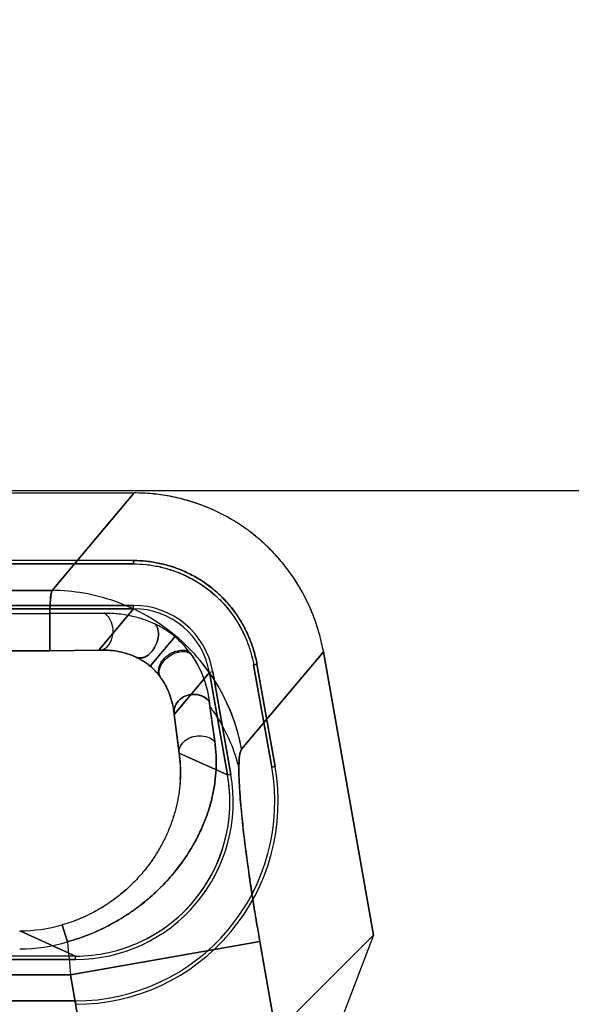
# Model space of a CAD drawing. Header units: millimetres. Extents: x 0 to 297, y 0 to 210.
# Tile 408 of 455: x 240.445 to 240.545, y 160.455 to 160.634. Entities that reach past the tile are written whole.
import ezdxf

# ---------------------------------------------------------------- set-up
doc = ezdxf.new("R2010")
doc.units = ezdxf.units.MM
doc.header["$LTSCALE"] = 16.335
doc.layers.get('0').update_dxf_attribs({"linetype": 'CONTINUOUS'})
for name, color, linetype in [('AXES_REF', 7, 'CONTINUOUS'), ('INTFCLR_1', 7, 'CONTINUOUS'), ('INTFCLR_144815', 7, 'CONTINUOUS'), ('INTFCLR_72935', 7, 'CONTINUOUS')]:
    doc.layers.add(name, color=color, linetype=linetype)

msp = doc.modelspace()

# ---------------------------------------------------------------- linework, layer by layer
at = {"color": 7, "linetype": 'Continuous'}
for radius in [6.787079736, 6.7865, 6.743039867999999]:
    msp.add_circle((241.4889104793, 154.7114782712), radius, dxfattribs=at)
for radius, start, end in [(6.72, 278.2771290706, 261.7228709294), (6.874, 113.0825942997, 269.6189785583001)]:
    msp.add_arc((241.4889104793, 154.7114782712), radius, start, end, dxfattribs=at)
at = {"layer": 'AXES_REF', "color": 7, "linetype": 'Continuous'}
msp.add_arc((241.4889104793, 154.7114782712), 6.874, 113.0826847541, 66.9173152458, dxfattribs=at)
at = {"layer": 'AXES_REF', "color": 9, "linetype": 'Continuous'}
msp.add_arc((241.4889104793, 154.7114782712), 6.191158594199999, 94.4118118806, 85.5881881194, dxfattribs=at)
at = {"layer": 'INTFCLR_1', "color": 6, "linetype": 'Continuous'}
for p, q in [((240.3839715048, 160.5479506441), (240.4654580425, 160.5479506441)), ((240.4653534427, 160.5357006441), (240.3840761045, 160.5357006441)), ((240.4653534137, 160.535689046), (240.4653534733, 160.5350758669)), ((240.3840761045, 160.5350882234), (240.4653534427, 160.5350882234)), ((240.4653534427, 160.5275630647), (240.3840761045, 160.5275630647)), ((240.3840761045, 160.5269506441), (240.4653534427, 160.5269506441)), ((240.508862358, 160.4677157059), (240.4997951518, 160.5191383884)), ((240.4871341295, 160.5167997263), (240.4877380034, 160.516906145)), ((240.4871463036, 160.5168018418), (240.4904245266, 160.4982101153)), ((240.4877494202, 160.5169081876), (240.4910276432, 160.4983164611)), ((240.4791323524, 160.515388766), (240.4824105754, 160.4967970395)), ((240.483013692, 160.4969033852), (240.4797354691, 160.5154951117)), ((240.4943715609, 160.4532249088), (240.508862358, 160.4677157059)), ((240.508862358, 160.4677157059), (240.5026740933, 160.4514453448)), ((240.4548339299, 160.4639506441), (240.3945956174, 160.4639506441)), ((240.3945956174, 160.4633382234), (240.4548339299, 160.4633382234)), ((240.4548339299, 160.4558130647), (240.3945956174, 160.4558130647))]:
    msp.add_line(p, q, dxfattribs=at)
at = {"layer": 'INTFCLR_1', "color": 9, "linetype": 'Continuous'}
for p, q in [((240.4654580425, 160.5479506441), (240.4506214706, 160.5302691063)), ((240.3988080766, 160.5302691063), (240.4506214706, 160.5302691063)), ((240.4653534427, 160.5269506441), (240.4590569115, 160.5194467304)), ((240.4653533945, 160.5269503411), (240.4653534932, 160.527562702)), ((240.3992596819, 160.5260687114), (240.4501698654, 160.5260687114)), ((240.4501698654, 160.5192920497), (240.4501706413, 160.5260687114)), ((240.4600370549, 160.5261533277), (240.4501698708, 160.5260686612)), ((240.4728697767, 160.5218722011), (240.4683865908, 160.5165405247)), ((240.4501698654, 160.5192941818), (240.3992596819, 160.5192941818)), ((240.4590569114, 160.5194467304), (240.4501698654, 160.5192941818)), ((240.4849585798, 160.5014568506), (240.4997951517, 160.5191383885)), ((240.4727454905, 160.5077772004), (240.4791323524, 160.515388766)), ((240.479735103, 160.5154950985), (240.4791320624, 160.5153886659)), ((240.4800770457, 160.5028765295), (240.4790856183, 160.5101640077)), ((240.4736524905, 160.5007639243), (240.4727454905, 160.5077772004)), ((240.4824105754, 160.4967970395), (240.4736524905, 160.5007639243)), ((240.4910249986, 160.49831597), (240.4904217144, 160.4982096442)), ((240.4824097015, 160.4967969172), (240.4830128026, 160.4969031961)), ((240.4534125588, 160.4665472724), (240.4524491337, 160.4696101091)), ((240.4548339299, 160.4639506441), (240.4447261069, 160.4685288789)), ((240.4539310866, 160.4605354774), (240.4882681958, 160.4665900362)), ((240.4882681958, 160.4665900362), (240.5103564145, 160.3413215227)), ((240.4548337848, 160.4633403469), (240.4548340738, 160.4639527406)), ((240.3954984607, 160.4605354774), (240.4539310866, 160.4605354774)), ((240.4749182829, 160.3415111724), (240.4539310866, 160.4605354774)), ((240.4548340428, 160.4558171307), (240.454833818, 160.4552045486))]:
    msp.add_line(p, q, dxfattribs=at)
at = {"layer": 'INTFCLR_1', "color": 6, "linetype": 'Continuous'}
for centre, radius, start, end in [((240.4653555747, 160.5129617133), 0.0146009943, 9.9916339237, 90.00836582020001), ((240.4653570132, 160.5129633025), 0.0139868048, 9.9988799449, 90.00214761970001), ((240.4548472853, 160.4919398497), 0.0367352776, 269.979171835, 9.995450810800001), ((240.4548472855, 160.4919398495), 0.0361226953, 269.9788185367, 9.9953740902), ((240.454847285, 160.4919398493), 0.0285994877, 269.9732464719, 9.994157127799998), ((240.4548087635, 160.4919418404), 0.0280271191, 345.0078624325, 9.993526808), ((240.4548596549, 160.4919347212), 0.027976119, 294.9813292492, 344.9949843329), ((240.454834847, 160.4919747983), 0.0280241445, 269.998124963, 294.9800008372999)]:
    msp.add_arc(centre, radius, start, end, dxfattribs=at)
at = {"layer": 'INTFCLR_1', "color": 9, "linetype": 'Continuous'}
for centre, radius, start, end in [((240.4485338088, 160.4973800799), 0.0253455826, 356.8989578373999, 7.6723788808), ((240.444726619, 160.4966479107), 0.0281190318, 269.9989566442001, 285.9403577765), ((240.4447166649, 160.4954142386), 0.0301483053, 270.017944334, 286.7644188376), ((242.0299015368, 160.5994939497), 1.5820848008, 184.820397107, 185.0389249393)]:
    msp.add_arc(centre, radius, start, end, dxfattribs=at)
at = {"layer": 'INTFCLR_1', "color": 6, "linetype": 'Continuous'}
for points, knots in [([(240.4997951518, 160.5191383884), (240.4996068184, 160.5202064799), (240.4991308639, 160.5223265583), (240.4981245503, 160.5254245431), (240.4968352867, 160.5284137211), (240.4952760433, 160.5312670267), (240.4934595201, 160.5339596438), (240.4914021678, 160.5364697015), (240.4891209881, 160.5387766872), (240.4866356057, 160.5408609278), (240.4839672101, 160.5427048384), (240.4811382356, 160.5442929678), (240.4781717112, 160.54561229), (240.4750927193, 160.5466502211), (240.471928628, 160.5473987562), (240.4687078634, 160.547850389), (240.4665409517, 160.5479506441), (240.4654580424, 160.5479506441)], [0, 0, 0, 0, 0.0668459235, 0.1336927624, 0.2004837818, 0.2671935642, 0.3338090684, 0.4003837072, 0.4669352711, 0.5334824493, 0.6000118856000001, 0.6665555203, 0.7331501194, 0.7998260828, 0.8665291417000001, 0.9332563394, 1, 1, 1, 1]), ([(240.4653534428, 160.535700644), (240.4661410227, 160.5357007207), (240.4677369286, 160.5356121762), (240.4701309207, 160.5352196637), (240.472513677, 160.5345660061), (240.4748336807, 160.5336562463), (240.4770258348, 160.5325154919), (240.4790491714, 160.5311679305), (240.480888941, 160.5296262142), (240.4825570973, 160.5278817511), (240.4840551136, 160.5259396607), (240.4853581, 160.5238192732), (240.4864286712, 160.521574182), (240.4872426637, 160.5192633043), (240.4876116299, 160.5176900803), (240.4877494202, 160.5169081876)], [0, 0, 0, 0, 0.07448509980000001, 0.1508136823, 0.2290298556, 0.307717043, 0.3860546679, 0.4622959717, 0.5371773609, 0.612604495, 0.6901286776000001, 0.7687085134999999, 0.8475354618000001, 0.9249132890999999, 1, 1, 1, 1]), ([(240.4653534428, 160.5350882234), (240.4661180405, 160.5350882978), (240.4676693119, 160.5350019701), (240.4699984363, 160.5346193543), (240.4723198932, 160.5339820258), (240.4745805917, 160.5330960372), (240.4767152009, 160.5319851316), (240.4786802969, 160.5306777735), (240.4804653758, 160.5291815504), (240.4820849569, 160.527488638), (240.483543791, 160.5255977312), (240.4848149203, 160.5235306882), (240.4858596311, 160.5213417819), (240.4866531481, 160.5190916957), (240.487012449, 160.5175614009), (240.4871463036, 160.5168018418)], [0, 0, 0, 0, 0.0743165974, 0.150660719, 0.2290133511, 0.3078648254, 0.3862250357, 0.4624617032, 0.5368207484, 0.6121572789, 0.6897410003, 0.7685183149, 0.8475763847, 0.9250355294, 1, 1, 1, 1])]:
    msp.add_open_spline(points, degree=3, knots=knots, dxfattribs=at)
at = {"layer": 'INTFCLR_1', "color": 9, "linetype": 'Continuous'}
for points, knots in [([(240.4506214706, 160.5302691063), (240.4503186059, 160.529547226), (240.4502800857, 160.5280897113), (240.4501887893, 160.5266956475), (240.4501698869, 160.5260685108)], [0, 0, 0, 0, 0.5551027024, 1, 1, 1, 1]), ([(240.4849585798, 160.5014568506), (240.4842563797, 160.5052959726), (240.4821620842, 160.5110456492), (240.4775476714, 160.5177102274), (240.4730953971, 160.5221864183), (240.4679171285, 160.5257929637), (240.4622736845, 160.5283838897), (240.4564560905, 160.5299089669), (240.4525342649, 160.5302569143), (240.4506214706, 160.5302691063)], [0, 0, 0, 0, 0.2414202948, 0.3694300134, 0.4995741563, 0.6297182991, 0.7577280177, 0.8816758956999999, 1, 1, 1, 1]), ([(240.4590569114, 160.5194467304), (240.4592916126, 160.5194393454), (240.4600067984, 160.5195493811), (240.4611214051, 160.5204510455), (240.4616773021, 160.5220161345), (240.4616780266, 160.5241197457), (240.4608995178, 160.5256537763), (240.4600370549, 160.5261533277)], [0, 0, 0, 0, 0.0833533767, 0.2501917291, 0.4793044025, 0.6462033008, 1, 1, 1, 1]), ([(240.4600370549, 160.5261533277), (240.4611910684, 160.5261783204), (240.4631305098, 160.5260594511), (240.4662309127, 160.52543035), (240.4681278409, 160.5247352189), (240.4692359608, 160.5242065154)], [0, 0, 0, 0, 0.3653598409, 0.6113751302, 1, 1, 1, 1]), ([(240.4657536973, 160.5181970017), (240.465935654, 160.518090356), (240.4666061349, 160.5178788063), (240.4677705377, 160.5182758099), (240.4688397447, 160.5192877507), (240.4695907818, 160.5206069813), (240.4700274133, 160.5222948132), (240.4697711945, 160.5237054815), (240.4692359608, 160.5242065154)], [0, 0, 0, 0, 0.0728072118, 0.2336703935, 0.3928806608, 0.5765480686, 0.7469083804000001, 1, 1, 1, 1]), ([(240.4728697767, 160.5218722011), (240.4725571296, 160.5221354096), (240.4714192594, 160.5230227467), (240.4701676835, 160.5237596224), (240.4692359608, 160.5242065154)], [0, 0, 0, 0, 0.2834098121, 1, 1, 1, 1]), ([(240.4757245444, 160.5187725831), (240.4755475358, 160.5190190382), (240.4747001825, 160.520141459), (240.473714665, 160.5211630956), (240.4728697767, 160.5218722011)], [0, 0, 0, 0, 0.2157430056, 1, 1, 1, 1]), ([(240.4657536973, 160.5181970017), (240.4656120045, 160.5182619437), (240.4650602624, 160.5185031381), (240.4639561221, 160.518898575), (240.4618773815, 160.5193954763), (240.4601745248, 160.5195006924), (240.4590569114, 160.5194467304)], [0, 0, 0, 0, 0.06807901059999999, 0.2629695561, 0.5112822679, 1, 1, 1, 1]), ([(240.4683865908, 160.5165405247), (240.4681433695, 160.5167456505), (240.4673192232, 160.5173799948), (240.4664087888, 160.5178963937), (240.4657536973, 160.5181970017)], [0, 0, 0, 0, 0.3062458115, 1, 1, 1, 1]), ([(240.470423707, 160.5142803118), (240.4703125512, 160.5144419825), (240.4697172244, 160.5152646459), (240.4690135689, 160.5160129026), (240.4683865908, 160.5165405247)], [0, 0, 0, 0, 0.1931752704, 1, 1, 1, 1]), ([(240.4727454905, 160.5077772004), (240.4726930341, 160.5080430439), (240.4726608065, 160.5088427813), (240.473263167, 160.5102305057), (240.4746812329, 160.5111985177), (240.4767976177, 160.5116147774), (240.4784411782, 160.5109719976), (240.4790856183, 160.5101640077)], [0, 0, 0, 0, 0.09246025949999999, 0.2683065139, 0.4900435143, 0.6473441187, 1, 1, 1, 1]), ([(240.4736524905, 160.5007639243), (240.4734783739, 160.5015868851), (240.4743213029, 160.502993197), (240.4759153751, 160.5037178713), (240.4777855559, 160.5040692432), (240.4794211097, 160.5036148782), (240.4800770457, 160.5028765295)], [0, 0, 0, 0, 0.3066250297, 0.4693230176, 0.6399910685, 1, 1, 1, 1]), ([(240.4534125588, 160.4665472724), (240.4547447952, 160.4669196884), (240.4567075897, 160.467584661), (240.459223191, 160.4686667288), (240.461598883, 160.469844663), (240.4638381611, 160.4711713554), (240.4659225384, 160.4726319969), (240.4678408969, 160.4741138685), (240.4700080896, 160.4760521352), (240.4719329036, 160.4781186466), (240.4733056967, 160.4797915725), (240.4745223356, 160.4814277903), (240.4758591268, 160.4834635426), (240.4771935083, 160.485925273), (240.4782766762, 160.4883532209), (240.4791172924, 160.4907489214), (240.4797397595, 160.4931139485), (240.4801556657, 160.4954700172), (240.4804449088, 160.4987222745), (240.4803251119, 160.5012124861), (240.4800770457, 160.5028765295)], [0, 0, 0, 0, 0.0846909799, 0.1265602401, 0.1675980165, 0.2469750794, 0.2855937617, 0.3233756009, 0.3953349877, 0.4633136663, 0.4960537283, 0.5277866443, 0.5881133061, 0.6449782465, 0.699037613, 0.7507133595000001, 0.8002435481, 0.8486089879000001, 0.8969957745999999, 1, 1, 1, 1]), ([(240.4882681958, 160.4665900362), (240.4880916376, 160.4675913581), (240.4877207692, 160.4697409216), (240.4870267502, 160.4739664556), (240.4862457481, 160.4791227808), (240.4854850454, 160.4848527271), (240.4849175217, 160.4899616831), (240.4845721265, 160.494254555), (240.4844210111, 160.4976425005), (240.4845316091, 160.4998922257), (240.4846982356, 160.5011464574), (240.4849585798, 160.5014568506)], [0, 0, 0, 0, 0.0866994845, 0.1859976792, 0.3651386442, 0.531336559, 0.6789616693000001, 0.8030517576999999, 0.8995236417, 0.9654554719, 1, 1, 1, 1]), ([(240.4738422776, 160.4960089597), (240.4738125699, 160.4954492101), (240.4737056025, 160.4942010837), (240.4734035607, 160.4922675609), (240.4729172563, 160.4901988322), (240.4722558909, 160.4881094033), (240.4714062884, 160.4860005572), (240.4703473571, 160.4838778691), (240.4690594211, 160.4817471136), (240.467516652, 160.4796286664), (240.4657015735, 160.4775549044), (240.4639720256, 160.4759168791), (240.4624412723, 160.4746680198), (240.4607809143, 160.473446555), (240.458993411, 160.4723368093), (240.4570931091, 160.4713586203), (240.4550856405, 160.4704620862), (240.4535154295, 160.4699147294), (240.4524491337, 160.4696101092)], [0, 0, 0, 0, 0.0464645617, 0.1037612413, 0.162063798, 0.2224540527, 0.2852567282, 0.3503329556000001, 0.4188795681, 0.4914042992, 0.5672854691, 0.6470171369, 0.6885299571, 0.7309846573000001, 0.8178223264, 0.8625491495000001, 0.9080755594, 1, 1, 1, 1])]:
    msp.add_open_spline(points, degree=3, knots=knots, dxfattribs=at)
at = {"layer": 'INTFCLR_1', "color": 7, "linetype": 'Continuous'}
for points, knots in [([(240.4702721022, 160.5145060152), (240.4701293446, 160.5146669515), (240.4697835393, 160.5152910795), (240.4699341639, 160.5165278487), (240.4707228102, 160.5177898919), (240.4718821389, 160.5187857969), (240.4734715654, 160.5195334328), (240.4749166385, 160.5195237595), (240.4755075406, 160.5190809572)], [0, 0, 0, 0, 0.0736077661, 0.2353425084, 0.3944774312, 0.5776473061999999, 0.7473499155, 1, 1, 1, 1]), ([(240.470423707, 160.5142803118), (240.4702806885, 160.5144493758), (240.4699385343, 160.5150896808), (240.4700890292, 160.5163391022), (240.4708896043, 160.5176028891), (240.4720611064, 160.5185799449), (240.4736796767, 160.5192962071), (240.4751319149, 160.5192329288), (240.4757245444, 160.5187725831)], [0, 0, 0, 0, 0.07518522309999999, 0.2381590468, 0.3961133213, 0.5770656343, 0.7452146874, 1, 1, 1, 1]), ([(240.4755075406, 160.5190809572), (240.4756431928, 160.5189008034), (240.4761179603, 160.5182156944), (240.4768965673, 160.5169821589), (240.477769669, 160.5151942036), (240.4785942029, 160.5129323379), (240.478957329, 160.5111804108), (240.4790856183, 160.5101640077)], [0, 0, 0, 0, 0.0696907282, 0.2575060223, 0.4501916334, 0.6834092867, 1, 1, 1, 1]), ([(240.4727454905, 160.5077772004), (240.472666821, 160.5085574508), (240.4724279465, 160.5098921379), (240.4716722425, 160.5121865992), (240.4708932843, 160.5136412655), (240.4702721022, 160.5145060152)], [0, 0, 0, 0, 0.3249958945, 0.5587458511, 1, 1, 1, 1])]:
    msp.add_open_spline(points, degree=3, knots=knots, dxfattribs=at)
at = {"layer": 'INTFCLR_144815', "color": 6, "linetype": 'Continuous'}
msp.add_line((239.8089393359, 160.5484094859), (241.0404902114, 160.5484094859), dxfattribs=at)
at = {"layer": 'INTFCLR_72935', "color": 6, "linetype": 'Continuous'}
for p, q in [((240.3839715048, 160.5479506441), (240.4654580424, 160.5479506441)), ((240.4653534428, 160.535700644), (240.3840761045, 160.535700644)), ((240.4653534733, 160.5350758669), (240.4653534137, 160.535689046)), ((240.4653534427, 160.5350882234), (240.3840761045, 160.5350882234)), ((240.3840761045, 160.5275630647), (240.4653534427, 160.5275630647)), ((240.4653534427, 160.5269506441), (240.3840761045, 160.5269506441)), ((240.4997951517, 160.5191383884), (240.5088618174, 160.4677187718)), ((240.4877380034, 160.516906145), (240.4871341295, 160.5167997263)), ((240.4904245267, 160.4982101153), (240.4871463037, 160.5168018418)), ((240.4910276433, 160.4983164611), (240.4877494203, 160.5169081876)), ((240.4824105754, 160.4967970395), (240.4791323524, 160.515388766)), ((240.479735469, 160.5154951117), (240.483013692, 160.4969033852)), ((240.5088618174, 160.4677187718), (240.4943679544, 160.4532249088)), ((240.5088618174, 160.4677187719), (240.5026722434, 160.4514449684)), ((240.4548339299, 160.4639506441), (240.3945956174, 160.4639506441)), ((240.4548339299, 160.4633382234), (240.3945956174, 160.4633382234)), ((240.3945956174, 160.4558130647), (240.4548339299, 160.4558130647))]:
    msp.add_line(p, q, dxfattribs=at)
at = {"layer": 'INTFCLR_72935', "color": 9, "linetype": 'Continuous'}
for p, q in [((240.4506214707, 160.5302691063), (240.4654580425, 160.5479506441)), ((240.4506214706, 160.5302691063), (240.3988080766, 160.5302691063)), ((240.4590569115, 160.5194467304), (240.4653534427, 160.5269506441)), ((240.4653534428, 160.5269503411), (240.4653534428, 160.527562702)), ((240.3992596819, 160.5260687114), (240.4501698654, 160.5260687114)), ((240.4501698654, 160.5260687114), (240.4600370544, 160.5261533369)), ((240.4501698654, 160.5260687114), (240.4501698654, 160.5192920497)), ((240.4683865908, 160.5165405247), (240.4728698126, 160.5218722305)), ((240.3992596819, 160.5192941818), (240.4501698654, 160.5192941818)), ((240.4501698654, 160.5192941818), (240.4590569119, 160.5194467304)), ((240.4997951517, 160.5191383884), (240.4849585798, 160.5014568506)), ((240.4791323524, 160.515388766), (240.4727454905, 160.5077772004)), ((240.4797351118, 160.5154950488), (240.479132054, 160.5153887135)), ((240.4792083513, 160.5091888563), (240.4800770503, 160.5028765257)), ((240.4727454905, 160.5077772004), (240.4736524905, 160.5007639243)), ((240.4736524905, 160.5007639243), (240.4824105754, 160.4967970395)), ((240.4904217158, 160.4982096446), (240.491025, 160.4983159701)), ((240.4830127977, 160.4969032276), (240.4824097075, 160.4967968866)), ((240.4524491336, 160.4696101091), (240.4534125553, 160.4665472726)), ((240.4447261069, 160.4685288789), (240.4548339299, 160.4639506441)), ((240.4882681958, 160.4665900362), (240.4539310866, 160.4605354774)), ((240.5103564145, 160.3413215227), (240.4882681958, 160.4665900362)), ((240.4548339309, 160.4633403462), (240.4548339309, 160.4639527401)), ((240.4539310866, 160.4605354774), (240.3954984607, 160.4605354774)), ((240.4539310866, 160.4605354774), (240.4749182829, 160.3415111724)), ((240.4548338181, 160.4552045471), (240.4548340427, 160.4558171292))]:
    msp.add_line(p, q, dxfattribs=at)
at = {"layer": 'INTFCLR_72935', "color": 6, "linetype": 'Continuous'}
for centre, radius, start, end in [((240.4653555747, 160.5129617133), 0.0146009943, 9.991633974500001, 90.0083661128), ((240.46535689, 160.5129634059), 0.0139868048, 9.9978529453, 90.00112121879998), ((240.4548472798, 160.4919398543), 0.0367352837, 269.9791805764, 9.9954422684), ((240.4548472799, 160.4919398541), 0.0361227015, 269.9788274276, 9.9953652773), ((240.4548472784, 160.4919398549), 0.0285994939, 269.9732598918, 9.9941438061), ((240.4548598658, 160.4919346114), 0.0279758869, 294.9805463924, 10.001575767), ((240.4548352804, 160.4919728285), 0.0280221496, 269.9972385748, 294.9808983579)]:
    msp.add_arc(centre, radius, start, end, dxfattribs=at)
at = {"layer": 'INTFCLR_72935', "color": 9, "linetype": 'Continuous'}
for centre, radius, start, end in [((240.7176641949, 160.5398106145), 0.2404139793, 187.0833765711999, 187.3176961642), ((240.444726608, 160.496647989), 0.0281191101, 269.9989789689, 285.940335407), ((240.4447163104, 160.495416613), 0.0301506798, 270.0186165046, 286.7637561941), ((242.0292767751, 160.5994409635), 1.5814577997, 184.8203862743, 185.0390007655)]:
    msp.add_arc(centre, radius, start, end, dxfattribs=at)
at = {"layer": 'INTFCLR_72935', "color": 6, "linetype": 'Continuous'}
for points, knots in [([(240.4997951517, 160.5191383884), (240.499606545, 160.5202080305), (240.4991267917, 160.5223431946), (240.4981105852, 160.5254647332), (240.4968041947, 160.5284799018), (240.4952276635, 160.5313469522), (240.4933960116, 160.534045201), (240.4913249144, 160.5365556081), (240.4890317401, 160.5388589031), (240.486538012, 160.5409350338), (240.4838663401, 160.5427673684), (240.481039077, 160.5443422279), (240.4780804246, 160.5456470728), (240.4750193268, 160.5466706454), (240.4718781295, 160.5474073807), (240.4686833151, 160.5478516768), (240.4665321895, 160.5479506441), (240.4654580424, 160.5479506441)], [0, 0, 0, 0, 0.0669429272, 0.134649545, 0.2020436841, 0.2691704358, 0.3360150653, 0.4027512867, 0.4694641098, 0.536045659, 0.6024530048, 0.6688476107, 0.7352235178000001, 0.8014660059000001, 0.8674993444, 0.933796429, 1, 1, 1, 1]), ([(240.4877494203, 160.5169081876), (240.487612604, 160.517684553), (240.4872364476, 160.5192407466), (240.4864541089, 160.5215314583), (240.4854084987, 160.5237508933), (240.4841266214, 160.5258534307), (240.4826291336, 160.5277992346), (240.4809387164, 160.5295651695), (240.4790726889, 160.5311374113), (240.477039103, 160.5325075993), (240.474854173, 160.5336584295), (240.4725461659, 160.5345685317), (240.4701612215, 160.535222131), (240.4677533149, 160.5355995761), (240.4661455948, 160.5357007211), (240.4653534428, 160.535700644)], [0, 0, 0, 0, 0.0745499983, 0.1510769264, 0.2285625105, 0.3060654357, 0.3835108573, 0.4602971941, 0.5368032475, 0.6138228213, 0.6917426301, 0.7698681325, 0.8479928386, 0.9250884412, 1, 1, 1, 1]), ([(240.4653534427, 160.5350882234), (240.4661180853, 160.5350882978), (240.4676701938, 160.5349895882), (240.4699960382, 160.5346286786), (240.4723012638, 160.5340017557), (240.4745347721, 160.5331282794), (240.4766538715, 160.5320215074), (240.4786325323, 160.5306995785), (240.4804550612, 160.5291765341), (240.4821118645, 160.527458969), (240.4835841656, 160.5255590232), (240.4848466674, 160.523499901), (240.4858762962, 160.5213236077), (240.4866433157, 160.5190805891), (240.4870128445, 160.5175591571), (240.4871463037, 160.5168018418)], [0, 0, 0, 0, 0.0743145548, 0.1508278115, 0.2284084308, 0.3059923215, 0.3834718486, 0.4602992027, 0.5368234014, 0.6138679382, 0.6917878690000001, 0.7699620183, 0.8481650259, 0.9252634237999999, 1, 1, 1, 1])]:
    msp.add_open_spline(points, degree=3, knots=knots, dxfattribs=at)
at = {"layer": 'INTFCLR_72935', "color": 9, "linetype": 'Continuous'}
for points, knots in [([(240.4501698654, 160.5260687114), (240.4501879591, 160.5266686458), (240.4502785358, 160.5280628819), (240.4503080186, 160.5295223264), (240.4506214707, 160.5302691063)], [0, 0, 0, 0, 0.4256475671, 1, 1, 1, 1]), ([(240.4849585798, 160.5014568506), (240.4846144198, 160.5033384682), (240.4835911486, 160.5071396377), (240.4816403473, 160.5113821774), (240.4795174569, 160.5148625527), (240.4770328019, 160.5182292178), (240.4730952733, 160.5221861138), (240.4679171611, 160.5257930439), (240.4622736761, 160.5283838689), (240.4564560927, 160.5299089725), (240.4525342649, 160.5302569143), (240.4506214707, 160.5302691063)], [0, 0, 0, 0, 0.1182099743, 0.2420382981, 0.2870462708, 0.3700382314, 0.5000568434, 0.6300754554, 0.757961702, 0.8817900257, 1, 1, 1, 1]), ([(240.4590569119, 160.5194467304), (240.4592916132, 160.5194393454), (240.4600068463, 160.519549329), (240.4611209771, 160.5204514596), (240.461677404, 160.5220161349), (240.4616779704, 160.5241197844), (240.4608995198, 160.5256537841), (240.4600370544, 160.5261533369)], [0, 0, 0, 0, 0.0833550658, 0.2501974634, 0.4792938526, 0.6461953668, 1, 1, 1, 1]), ([(240.4600370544, 160.5261533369), (240.460421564, 160.5261616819), (240.4615734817, 160.526155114), (240.4634957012, 160.525983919), (240.4662189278, 160.5254342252), (240.4681179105, 160.5247396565), (240.4692307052, 160.5242090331)], [0, 0, 0, 0, 0.1217768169, 0.3645729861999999, 0.6096457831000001, 1, 1, 1, 1]), ([(240.4692307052, 160.5242090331), (240.4693959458, 160.5240544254), (240.4698316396, 160.5234184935), (240.4699627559, 160.5221189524), (240.4695917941, 160.5206021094), (240.4688264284, 160.5192940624), (240.467665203, 160.5181367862), (240.4663139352, 160.5178684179), (240.4657498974, 160.5181987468)], [0, 0, 0, 0, 0.0782851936, 0.2595537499, 0.4302754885, 0.6143230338, 0.7738717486, 1, 1, 1, 1]), ([(240.4728698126, 160.5218722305), (240.4725567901, 160.5221359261), (240.4714169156, 160.5230238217), (240.4701640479, 160.523762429), (240.4692307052, 160.5242090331)], [0, 0, 0, 0, 0.2834458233, 1, 1, 1, 1]), ([(240.475723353, 160.5187743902), (240.475546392, 160.5190207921), (240.4746993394, 160.5201426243), (240.4737129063, 160.5211619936), (240.4728698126, 160.5218722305)], [0, 0, 0, 0, 0.2158024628, 1, 1, 1, 1]), ([(240.4590569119, 160.5194467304), (240.4593365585, 160.5194602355), (240.4601737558, 160.5194775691), (240.4615724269, 160.5193904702), (240.4635538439, 160.5190402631), (240.4649399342, 160.5185696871), (240.4657498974, 160.5181987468)], [0, 0, 0, 0, 0.1223166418, 0.3656786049, 0.6107925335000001, 1, 1, 1, 1]), ([(240.4704227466, 160.5142817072), (240.4702797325, 160.5144507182), (240.4699375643, 160.5150909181), (240.4700880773, 160.5163402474), (240.4708885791, 160.5176040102), (240.4720599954, 160.518581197), (240.4736784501, 160.5192976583), (240.475130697, 160.5192346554), (240.475723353, 160.5187743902)], [0, 0, 0, 0, 0.0751731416, 0.2381354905, 0.3960945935, 0.5770577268, 0.7452154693, 1, 1, 1, 1]), ([(240.4657498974, 160.5181987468), (240.4659363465, 160.5181132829), (240.4668704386, 160.5176571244), (240.4677488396, 160.5170789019), (240.4683865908, 160.5165405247)], [0, 0, 0, 0, 0.1972687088, 1, 1, 1, 1]), ([(240.475723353, 160.5187743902), (240.4757963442, 160.5186730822), (240.4761382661, 160.5181870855), (240.4767411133, 160.5172304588), (240.4774805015, 160.5158172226), (240.4784451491, 160.5134917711), (240.4789095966, 160.511544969), (240.4790851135, 160.5101643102)], [0, 0, 0, 0, 0.0401553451, 0.1910866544, 0.3632467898, 0.5524169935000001, 1, 1, 1, 1]), ([(240.4683865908, 160.5165405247), (240.4686282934, 160.5163369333), (240.4693760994, 160.5156481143), (240.4700262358, 160.5148581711), (240.4704227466, 160.5142817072)], [0, 0, 0, 0, 0.3111406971, 1, 1, 1, 1]), ([(240.4704227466, 160.5142817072), (240.4708039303, 160.5137274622), (240.4714366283, 160.5126264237), (240.4723005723, 160.5104649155), (240.4726391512, 160.5088318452), (240.4727454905, 160.5077772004)], [0, 0, 0, 0, 0.2895265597, 0.5437663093, 1, 1, 1, 1]), ([(240.4790851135, 160.5101643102), (240.4789066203, 160.5103881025), (240.4782812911, 160.5109719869), (240.4768072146, 160.5115357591), (240.4748588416, 160.5113233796), (240.4730410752, 160.5101015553), (240.4725965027, 160.5085322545), (240.4727454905, 160.5077772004)], [0, 0, 0, 0, 0.0974048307, 0.2870650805, 0.517002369, 0.7381229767, 1, 1, 1, 1]), ([(240.4792084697, 160.509188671), (240.4796084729, 160.5086555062), (240.4820083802, 160.5052362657), (240.4837086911, 160.5012771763), (240.4844670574, 160.4978469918)], [0, 0, 0, 0, 0.1594749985, 1, 1, 1, 1]), ([(240.4736524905, 160.5007639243), (240.4734783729, 160.5015868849), (240.4746266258, 160.503443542), (240.4773269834, 160.5041568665), (240.4794211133, 160.5036148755), (240.4800770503, 160.5028765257)], [0, 0, 0, 0, 0.3077781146, 0.6386366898, 1, 1, 1, 1]), ([(240.4800770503, 160.5028765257), (240.4803215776, 160.5012103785), (240.4804460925, 160.4987140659), (240.480152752, 160.4954497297), (240.4797325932, 160.4930838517), (240.4791088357, 160.4907207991), (240.4782683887, 160.4883376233), (240.4771916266, 160.4859163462), (240.4760925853, 160.4838929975), (240.4750708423, 160.4822621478), (240.4739212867, 160.480579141), (240.472279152, 160.4784848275), (240.4704078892, 160.4764785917), (240.4687291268, 160.4749125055), (240.4668837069, 160.4733346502), (240.464873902, 160.4718589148), (240.4627133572, 160.4705028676), (240.4603985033, 160.4692081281), (240.457320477, 160.4677912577), (240.454738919, 160.4669155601), (240.4534125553, 160.4665472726)], [0, 0, 0, 0, 0.1030996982, 0.1517991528, 0.2004966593, 0.250021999, 0.3012693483, 0.3550415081, 0.4120967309, 0.4420700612, 0.4728369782, 0.5368457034, 0.6047964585, 0.6405622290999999, 0.6773607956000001, 0.7534066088, 0.7929243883, 0.8334832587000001, 0.9157234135, 1, 1, 1, 1]), ([(240.4849585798, 160.5014568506), (240.4846896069, 160.501136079), (240.4845286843, 160.499828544), (240.4844670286, 160.4986510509), (240.4844670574, 160.4978469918)], [0, 0, 0, 0, 0.3423780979, 1, 1, 1, 1]), ([(240.4736524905, 160.5007639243), (240.4738470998, 160.4993193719), (240.4739478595, 160.4971541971), (240.4737241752, 160.4943125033), (240.4733983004, 160.4922410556), (240.4729102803, 160.4901743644), (240.4722510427, 160.4880965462), (240.4714031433, 160.485995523), (240.4703431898, 160.4838691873), (240.4690516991, 160.4817355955), (240.4675086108, 160.4796187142), (240.4660157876, 160.4779141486), (240.4646787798, 160.4765862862), (240.4632089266, 160.4752616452), (240.4616068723, 160.4740222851), (240.4598805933, 160.4728874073), (240.4580344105, 160.4718098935), (240.45557788, 160.4706331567), (240.4535102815, 160.4699131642), (240.4524491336, 160.4696101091)], [0, 0, 0, 0, 0.1067813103, 0.1577540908, 0.2086885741, 0.2602328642, 0.3131777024, 0.3682308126, 0.4260461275, 0.4870443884, 0.5507229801, 0.6177162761, 0.6527846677, 0.6887207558, 0.7626246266, 0.8008675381, 0.8400096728, 0.9191541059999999, 1, 1, 1, 1]), ([(240.4844670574, 160.4978469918), (240.484467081, 160.4970254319), (240.4845256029, 160.4951981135), (240.4847279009, 160.4922050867), (240.4850535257, 160.488725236), (240.4854968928, 160.4848245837), (240.4860503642, 160.480577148), (240.486703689, 160.4760636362), (240.4872861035, 160.472374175), (240.4878148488, 160.4691957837), (240.4880916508, 160.4675913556), (240.4882681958, 160.4665900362)], [0, 0, 0, 0, 0.0782080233, 0.1739605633, 0.2855419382, 0.4108856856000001, 0.5476541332, 0.6932768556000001, 0.8450127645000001, 0.9032096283, 1, 1, 1, 1])]:
    msp.add_open_spline(points, degree=3, knots=knots, dxfattribs=at)

doc.saveas('drawing.dxf')
